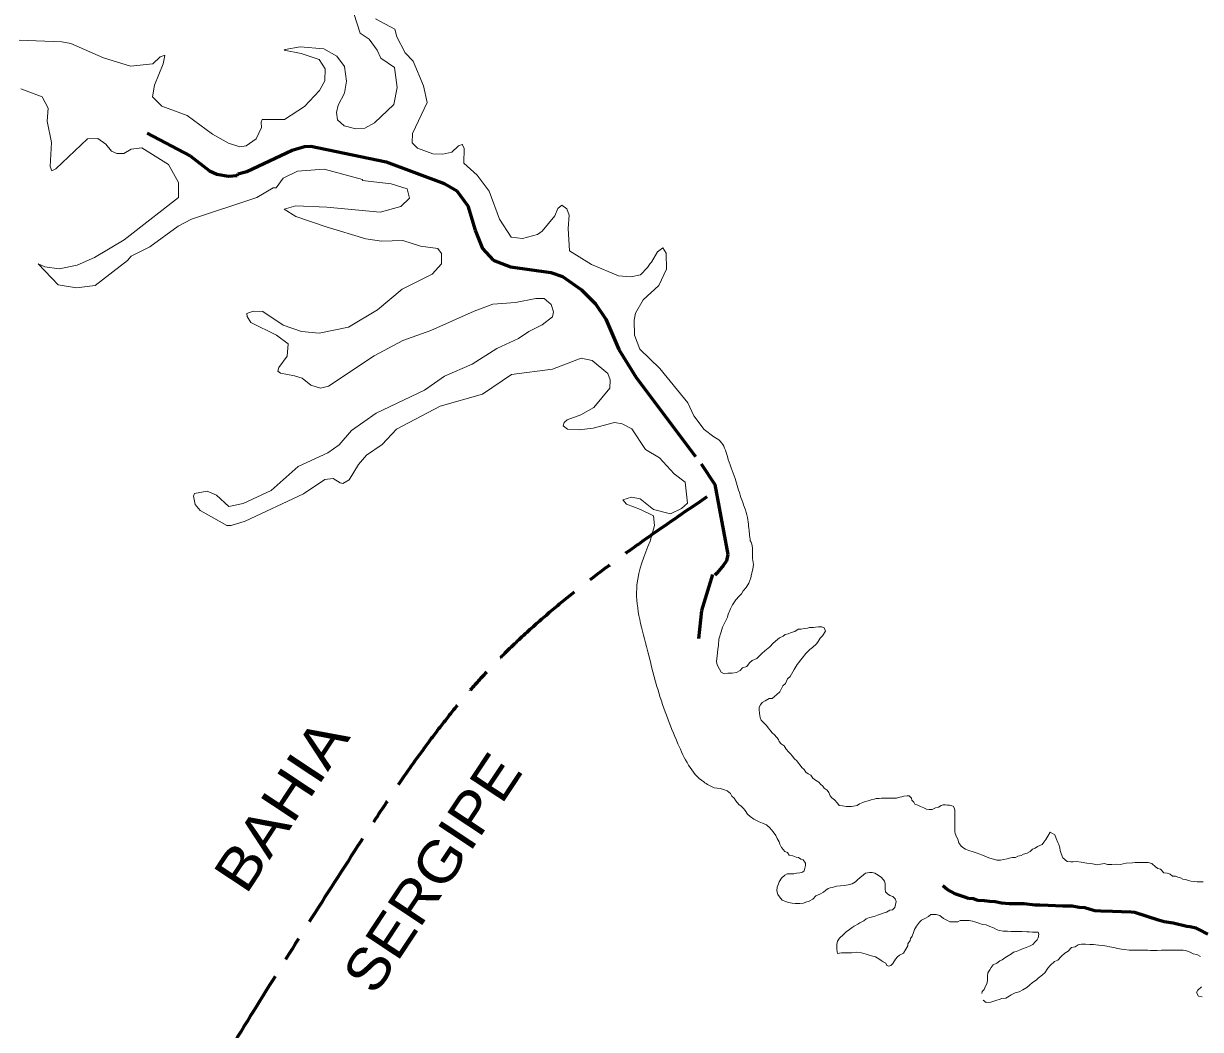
# Model space of a CAD drawing. Extents: x -1643653 to 4543381, y 1624270 to 13878484.
# Drawn here: x 603063 to 614474, y 8944965 to 8954722 of the extents above; entities that cross this region are included whole.
import ezdxf
from ezdxf.enums import TextEntityAlignment as Align

# ---------------------------------------------------------------- set-up
doc = ezdxf.new("R2010")
doc.units = 0
doc.header["$LTSCALE"] = 160
doc.linetypes.add('LONG_DASH_SHORT_DASH', pattern=[9.9, 6, -1.2, 1.5, -1.2])
for name, color, linetype, lineweight in [('25', 7, 'Continuous', 13), ('60', 7, 'Continuous', 13), ('7', 7, 'LONG_DASH_SHORT_DASH', 60)]:
    doc.layers.add(name, color=color, linetype=linetype, lineweight=lineweight)
doc.layers.add('42', color=7, linetype='Continuous')

msp = doc.modelspace()

# ---------------------------------------------------------------- linework, layer by layer
at = {"layer": '25'}
for points in [[(606264.5, 8954818.1), (606327.6, 8954629.3), (606412.6, 8954571)], [(609755.4, 8950712.2), (609661.1, 8950783.5), (609561, 8950917.9), (609502.2, 8951042.1), (609232.8, 8951376.9), (609037.8, 8951563.3), (608987.2, 8951699.7), (608983.5, 8951846.5), (608997.5, 8951911.8), (609071.5, 8952043.1), (609222.8, 8952181.3), (609297.8, 8952340.2), (609292, 8952494.6), (609262.3, 8952545.1), (609208.4, 8952508.9), (609150.1, 8952407.8), (609137, 8952393.4), (609112.2, 8952354.9), (609043.5, 8952286.2), (608950.9, 8952265), (608829.5, 8952275.2), (608570.6, 8952384.4), (608354.7, 8952517.4), (608341.8, 8952734.8), (608352.3, 8952862.7), (608331.7, 8952926.3), (608281.3, 8952961.5), (608241.6, 8952927.5), (608214.1, 8952858.4), (608092.3, 8952708.4), (608046.9, 8952676.2), (607900.7, 8952638.1), (607791.6, 8952649), (607678.7, 8952823.7), (607576.2, 8953096.8), (607460.3, 8953252.1), (607330.5, 8953367), (607335.3, 8953510.5), (607319.8, 8953546.9), (607315.4, 8953548.9), (607278.7, 8953534.6), (607216.5, 8953473.1), (607127, 8953454.3), (607030.5, 8953457.3), (606882.1, 8953514.2), (606832.1, 8953564.1), (606835, 8953655.9), (606976.1, 8953957.7), (606939.6, 8954118.5), (606839.8, 8954356.2), (606764, 8954436.8), (606681.6, 8954591.6), (606663.8, 8954666.8), (606474.6, 8954769)], [(604895.8, 8953649.4), (604648, 8953830.8), (604402.7, 8953921.2), (604313.5, 8954010.1), (604331.8, 8954124.8), (604416, 8954332.4), (604432.7, 8954411.5), (604424.9, 8954413.6), (604386.7, 8954398.7), (604315.2, 8954330), (604098.3, 8954307.6), (603837.5, 8954388.2), (603522.6, 8954529.5), (603434.3, 8954545.5), (603019.3, 8954562.1)], [(606412.6, 8954571), (606492.4, 8954462.3), (606527.5, 8954387.4), (606659.3, 8954296.9), (606686, 8954102.5), (606651.8, 8953936.7), (606463.9, 8953759.9), (606370.3, 8953707.3), (606285.1, 8953700.2), (606172.6, 8953730.1), (606105.6, 8953789.7), (606098, 8953860.6), (606114.5, 8953932), (606175.8, 8954045.5), (606193.7, 8954164.2), (606175.7, 8954305.4), (606098.8, 8954404.1), (605973.2, 8954477.1), (605744.8, 8954495.8), (605598.2, 8954469.8), (605590.6, 8954462.3), (605753.2, 8954432.8), (605930.1, 8954372.2), (605986.4, 8954284.2), (605983.7, 8954165.7), (605933.2, 8954074.1), (605787.4, 8953917.3), (605593.6, 8953791), (605376.4, 8953790.1), (605366.2, 8953765.9), (605368.2, 8953714.1), (605319.2, 8953604.5), (605221.1, 8953536.7), (605160.9, 8953526.6), (605051.4, 8953560.8), (604895.8, 8953649.4)], [(603037.5, 8954088.3), (603242.6, 8954010), (603302.4, 8953902.3), (603291.6, 8953774.8), (603334.3, 8953568.7), (603320.8, 8953334.8), (603337.9, 8953292.8), (603376.7, 8953311.5), (603681.8, 8953605.2), (603783.3, 8953607.1), (603860.4, 8953553.3), (603916.9, 8953484.5), (603968.4, 8953462.4), (604033.7, 8953462.8), (604105.8, 8953505.2), (604208, 8953515.8), (604469.3, 8953354.2), (604566.2, 8953179.1), (604565.7, 8953033.2)], [(604565.7, 8953033.2), (604039.8, 8952623.7), (603751, 8952453.4), (603581, 8952379.4), (603408.9, 8952341.9), (603268.4, 8952362.5), (603203, 8952391.3), (603399.1, 8952188.3), (603575.4, 8952157.8), (603757.4, 8952182.5), (604071.5, 8952424.1), (604106.4, 8952466.2), (604288.1, 8952555.8), (604561.1, 8952755.6), (604691.9, 8952825.4), (605325.8, 8953035.4), (605484, 8953128.6), (605511, 8953128.4), (605579.5, 8953221.7), (605719.6, 8953290.4), (605976.2, 8953310), (606348.4, 8953209.8), (606349.1, 8953199.3), (606627.5, 8953166), (606782.2, 8953118.9), (606803.1, 8953027.3), (606720.6, 8952947.4), (606519.6, 8952891.6), (606003.2, 8952941.1)], [(606003.2, 8952941.1), (605703.8, 8952954.5), (605588.1, 8952922.2), (605703.8, 8952849.4), (605995.3, 8952749.3), (606381.6, 8952634.1), (606534.5, 8952611), (606739.1, 8952617.5), (606911.6, 8952561.5), (607081, 8952539.2), (607113.4, 8952492.8), (607113.5, 8952391.1), (607023.8, 8952292), (606734.5, 8952146.5), (606495.7, 8951946), (606213.2, 8951778.7), (605929, 8951719.6), (605757, 8951735), (605578.7, 8951796.6), (605382.1, 8951930.4), (605288.8, 8951932.5), (605226.8, 8951908.2), (605232.2, 8951881.3), (605267.2, 8951822), (605514.5, 8951699.4), (605627.5, 8951614.5), (605620, 8951495.8), (605536.3, 8951386.5), (605528.7, 8951351.7), (605555.2, 8951329.8), (605690.4, 8951305.3), (605763.9, 8951283), (605848.8, 8951216.1), (605942.1, 8951185.6), (606018, 8951204.4), (606463.2, 8951500.4), (606738.6, 8951647.1), (607011.1, 8951745.5), (607430.1, 8951933.6), (607613.6, 8951999.1), (607833.1, 8952016.1), (608030.1, 8952056.4), (608109.9, 8952056.6), (608176.9, 8951998), (608199.3, 8951925.6), (608189.8, 8951877.6), (608090.2, 8951799.8), (607960.9, 8951735.6), (607862.5, 8951666.2), (607653, 8951570.5), (607410.8, 8951418.3), (607144.4, 8951302.6), (606950.8, 8951166.6), (606482.1, 8950942.3), (606242.9, 8950775.2), (606123, 8950635.5), (606012.1, 8950556.7), (605725, 8950424.5), (605463.8, 8950193.5), (605190.6, 8950065.5), (605051.5, 8950037.1), (604931.9, 8950147.3), (604842.4, 8950186), (604720.3, 8950162.6), (604710.1, 8950138.4)], [(604710.1, 8950138.4), (604726.6, 8950056.6), (604775, 8950000.1), (604833.2, 8949967.4), (605034.8, 8949852), (605074.3, 8949852.1), (605210.6, 8949895.6), (605776.5, 8950159.4), (605984.7, 8950300.3), (606066, 8950310.7), (606133.6, 8950266.2), (606157.8, 8950260.8), (606219.7, 8950297.6), (606309.2, 8950444.5), (606386.8, 8950535.4), (606539, 8950640.6), (606679, 8950789), (607103.1, 8951009.8), (607511.4, 8951127.6), (607793.4, 8951318.1), (608189.8, 8951370), (608470.1, 8951476.1), (608576.2, 8951452.3), (608726.2, 8951326.4), (608749.8, 8951266.5), (608747.2, 8951186.9), (608590.8, 8950999.1), (608464.4, 8950928.1), (608333.9, 8950879.5), (608305.4, 8950852.7), (608293.4, 8950819), (608336.8, 8950788.8), (608450, 8950780.2), (608584.4, 8950796.9), (608792.8, 8950853.3), (608865.7, 8950839.8)], [(608865.7, 8950839.8), (608961.3, 8950792.2), (609092.6, 8950589), (609228.6, 8950508.5), (609370.6, 8950354.8), (609479, 8950274.1), (609498.7, 8950068.9), (609441.2, 8950017.2), (609336.6, 8949965), (609169.4, 8950008.4), (609042.6, 8950111.6), (608957.7, 8950128.6), (608874.2, 8950101.3), (608908.7, 8950059.5), (609044.9, 8950008.9), (609169.7, 8949947.6), (609179.8, 8949852.8), (609137, 8949702.7)], [(609792.6, 8948650.3), (609799.1, 8948692.7), (609802.3, 8948751.2), (609825.2, 8948822.9), (609838.2, 8948868.4), (609861, 8948914), (609887.1, 8948962.8), (609893.6, 8948992.1), (609916.4, 8949044.2), (609935.9, 8949083.3), (609968.5, 8949132.1), (610001.1, 8949167.9), (610023.9, 8949190.7), (610040.2, 8949220), (610069.5, 8949252.6), (610095.5, 8949294.9), (610115.1, 8949347), (610121.6, 8949382.8), (610134.6, 8949428.4), (610141.1, 8949473.9), (610130.7, 8949532.9), (610130.9, 8949558), (610131.1, 8949578), (610131.3, 8949608.1), (610129, 8949638.1), (610124.3, 8949673.2), (610117, 8949693.3), (610108.9, 8949704.2)], [(610788.6, 8947343.2), (610773.7, 8947363.3), (610741.4, 8947383.6), (610714, 8947401.3), (610696.7, 8947431.4), (610669.3, 8947444.1), (610646.9, 8947459.3), (610629.6, 8947486.9), (610607.2, 8947504.6), (610592.4, 8947527.2), (610577.6, 8947547.4), (610560.2, 8947570), (610537.9, 8947590.2), (610515.6, 8947617.9), (610498.2, 8947638), (610480.8, 8947658.2), (610456, 8947683.4), (610438.8, 8947716), (610408.9, 8947736.2), (610389.1, 8947758.9), (610381.7, 8947779), (610361.9, 8947799.2), (610342, 8947821.8), (610319.7, 8947842), (610299.9, 8947872.2), (610282.5, 8947892.3), (610265.2, 8947912.5), (610232.9, 8947945.2), (610213.1, 8947965.4), (610205.8, 8947990.5), (610198.6, 8948030.6), (610196.3, 8948068.1), (610196.5, 8948090.7), (610206.7, 8948113.1), (610224.4, 8948135.5), (610254.5, 8948152.9), (610292.2, 8948175.1), (610319.7, 8948175), (610342.4, 8948194.8), (610367.5, 8948214.7), (610395.2, 8948239.6), (610407.9, 8948264.5), (610425.7, 8948299.4), (610450.9, 8948321.8), (610458.6, 8948344.3), (610471.2, 8948366.7), (610493.9, 8948389.1), (610533.4, 8948456.2), (610564.5, 8948504.9), (610611, 8948567), (610646.5, 8948613.2), (610686.8, 8948650.5), (610711.9, 8948670.4), (610749.7, 8948705.2), (610767.4, 8948727.6), (610787.7, 8948760), (610807.8, 8948782.4), (610838.2, 8948827.3), (610825.9, 8948859.9), (610803.5, 8948870.1), (610771, 8948870.3), (610741, 8948868), (610720.9, 8948865.6), (610683.4, 8948863.3), (610663.3, 8948858.5), (610630.8, 8948853.7), (610600.7, 8948848.9), (610573.2, 8948846.6), (610540.6, 8948826.7), (610505.4, 8948814.5), (610475.3, 8948802.1), (610447.8, 8948794.8), (610427.6, 8948779.9), (610392.5, 8948762.6), (610372.4, 8948747.7), (610330.1, 8948712.2), (610330.1, 8948712.2), (610297.5, 8948676.4), (610297.5, 8948676.4), (610248.6, 8948637.3), (610219.3, 8948611.3), (610219.3, 8948611.3), (610193.3, 8948585.2), (610173.7, 8948562.4), (610128.1, 8948542.9), (610102.1, 8948520.1), (610076, 8948484.3), (610033.6, 8948471.3), (610010.8, 8948448.5), (609975, 8948429), (609932.7, 8948422.5), (609892.2, 8948420.5), (609854.5, 8948416), (609854.5, 8948416), (609825.2, 8948432.2), (609808.9, 8948458.3), (609808.9, 8948458.3), (609789.3, 8948500.6), (609782.8, 8948533.1), (609789.3, 8948588.5), (609792.6, 8948650.3)], [(609757.5, 8947308.3), (609815.9, 8947301.8), (609850.4, 8947294.2), (609884.9, 8947280.7), (609915.6, 8947253.9), (609930.9, 8947229), (609953.9, 8947209.9), (609969.3, 8947183), (609969.3, 8947183), (609998, 8947148.6), (609998, 8947148.6), (610019.1, 8947129.4), (610043.1, 8947109), (610060.4, 8947088.9), (610082.7, 8947053.7), (610107.5, 8947031), (610141.8, 8947004.9), (610141.8, 8947004.9), (610194.6, 8946980.4), (610227.1, 8946967.6), (610266.9, 8946949.8), (610299.2, 8946922.1), (610314.1, 8946902), (610331.5, 8946881.8), (610356.2, 8946846.6), (610368.5, 8946816.5), (610388.2, 8946783.8), (610395.6, 8946763.7), (610412.8, 8946728.6), (610445.1, 8946690.8), (610470, 8946680.6), (610487.3, 8946655.5), (610522.2, 8946647.7), (610554.7, 8946637.5), (610577.2, 8946632.3), (610599.6, 8946617.2), (610622, 8946612), (610644.3, 8946579.3), (610644.1, 8946556.8), (610638.9, 8946529.3), (610631.2, 8946504.3), (610614, 8946490.7), (610590.3, 8946484), (610556.5, 8946480.6), (610530.9, 8946474.9), (610500.9, 8946475.1), (610465.9, 8946475.4), (610443.3, 8946460.5), (610410.6, 8946433.2), (610390.3, 8946398.2), (610381.7, 8946376.9), (610369.3, 8946345.4), (610365.9, 8946308.2), (610374.9, 8946274.4), (610391.8, 8946250.7), (610418.9, 8946220.3), (610453.9, 8946205.1), (610476.3, 8946197.4), (610513.8, 8946189.6), (610543.8, 8946186.9), (610588.8, 8946186.6), (610626.3, 8946188.9), (610646.4, 8946201.3), (610679, 8946208.6), (610716.7, 8946228.3), (610744.4, 8946260.7), (610782.1, 8946278), (610819.7, 8946297.8), (610842.4, 8946315.1), (610862.5, 8946332.5), (610882.6, 8946337.4), (610902.6, 8946342.3), (610925.1, 8946347.1), (610945.2, 8946354.5), (610982.7, 8946356.8), (611020.3, 8946361.5), (611057.9, 8946368.8), (611095.5, 8946378.6), (611128.1, 8946395.9), (611150.8, 8946418.2), (611170.9, 8946435.6), (611206.2, 8946465.4), (611226.3, 8946480.3), (611263.9, 8946487.6), (611288.9, 8946487.4), (611316.3, 8946482), (611350.2, 8946462), (611380.9, 8946440.5), (611411.6, 8946402.2), (611411.6, 8946402.2), (611418.1, 8946381.4), (611417.9, 8946346.4), (611417.7, 8946326.4), (611420, 8946301.3), (611439.9, 8946281.2), (611462.2, 8946263.5), (611492.2, 8946253.3), (611513, 8946231.7), (611524.3, 8946205.5), (611516.6, 8946178), (611508.9, 8946148)], [(613016.8, 8946877.6), (613016.8, 8946877.6), (612992.5, 8946839), (612974.9, 8946807.6), (612953.6, 8946781.3), (612953.6, 8946781.3), (612940.1, 8946760.7), (612940.1, 8946760.7), (612894.9, 8946738.4), (612869.8, 8946723.6), (612844.7, 8946713.7), (612822, 8946691.3), (612791.9, 8946674), (612756.8, 8946664.2), (612734.2, 8946651.9), (612701.6, 8946644.6), (612679, 8946634.7), (612651.5, 8946632.4), (612619, 8946627.6), (612598.9, 8946620.2), (612563.8, 8946612.9), (612536.3, 8946608.1), (612498.8, 8946608.3), (612498.8, 8946608.3), (612498.8, 8946608.3), (612498.8, 8946608.3), (612421.8, 8946628.4), (612377.5, 8946648.6), (612349.2, 8946659.3), (612319.7, 8946671.4), (612271.3, 8946688.9), (612228.3, 8946699.7), (612194.7, 8946713.1), (612179.5, 8946723.1), (612152.1, 8946743.3), (612132.4, 8946776), (612120.1, 8946811.1), (612107.8, 8946833.8), (612095.5, 8946866.4), (612090.7, 8946886.4), (612090.8, 8946906.5), (612091.1, 8946939), (612091.3, 8946961.5), (612091.6, 8947001.6), (612091.9, 8947049.2), (612092.2, 8947086.7), (612087.4, 8947106.8), (612075, 8947129.4), (612040.1, 8947142.1), (612020.1, 8947142.3), (612000.1, 8947142.4), (611980.1, 8947142.5), (611960, 8947137.7), (611932.4, 8947122.8), (611904.8, 8947115.5), (611872.2, 8947098.2), (611842.2, 8947098.4), (611817.2, 8947101.1), (611792.3, 8947113.7), (611759.9, 8947129), (611732.5, 8947141.7), (611705, 8947149.4), (611695.2, 8947169.4), (611675.3, 8947189.6), (611670.5, 8947209.7), (611650.6, 8947232.3), (611630.6, 8947230), (611598.1, 8947227.7), (611578, 8947222.8), (611558, 8947217.9), (611527.9, 8947208.1), (611507.9, 8947208.2), (611475.4, 8947208.5), (611445.4, 8947208.7), (611422.8, 8947208.8), (611400.3, 8947209), (611380.3, 8947209.1), (611357.8, 8947206.7), (611330.3, 8947204.4), (611310.2, 8947199.5), (611280.2, 8947192.2), (611252.6, 8947182.4), (611222.5, 8947175.1), (611199.9, 8947167.7), (611167.3, 8947152.9), (611144.7, 8947138.1), (611109.6, 8947130.8), (611089.6, 8947128.4), (611057.1, 8947128.6), (611037.1, 8947128.8), (611002.1, 8947134), (610972.1, 8947136.7), (610954.8, 8947159.3), (610925, 8947192.1), (610900.1, 8947212.3), (610882.8, 8947232.4), (610870.5, 8947262.5), (610855.7, 8947285.2), (610825.8, 8947305.4), (610813.5, 8947325.5), (610788.6, 8947343.2)], [(614501.3, 8946397.1), (614468.8, 8946397.4), (614441.3, 8946397.5), (614411.3, 8946400.2), (614381.3, 8946402.9), (614358.9, 8946410.6), (614328.9, 8946418.3), (614301.4, 8946423.5), (614279, 8946436.2), (614254, 8946441.3), (614231.6, 8946451.5), (614201.6, 8946451.7), (614179.2, 8946471.9), (614151.8, 8946479.6), (614119.3, 8946484.8), (614084.6, 8946520.1), (614059.6, 8946525.2), (614037.2, 8946542.9), (614002.5, 8946575.7), (613965.8, 8946584.2), (613911.6, 8946584.2), (613911.6, 8946584.2), (613911.6, 8946584.2), (613911.6, 8946584.2), (613911.6, 8946584.2), (613911.6, 8946584.2), (613839.5, 8946584.2), (613814.2, 8946580.6), (613814.2, 8946580.6), (613752.9, 8946577), (613695.2, 8946566.2), (613655.5, 8946569.8), (613615.8, 8946566.2), (613572.6, 8946566.2), (613543.7, 8946573.4), (613504, 8946569.8), (613475.2, 8946562.6), (613475.2, 8946562.6), (613410.2, 8946573.4), (613370.6, 8946577), (613316.5, 8946587.8), (613316.5, 8946587.8), (613316.5, 8946587.8), (613269.8, 8946593.1), (613239.7, 8946590.8), (613217.2, 8946590.9), (613182.2, 8946593.6), (613139.7, 8946631.1), (613139.7, 8946631.1), (613139.7, 8946631.1), (613139.7, 8946631.1), (613121.7, 8946670.7), (613114.5, 8946699.5), (613110.8, 8946728.4), (613100, 8946760.8), (613089.2, 8946778.8), (613074.8, 8946818.5), (613060.3, 8946854.5), (613060.3, 8946854.5), (613016.8, 8946877.6)], [(611508.9, 8946148), (611488.7, 8946125.6), (611461.2, 8946123.3), (611431, 8946103.4), (611398.4, 8946093.7), (611370.8, 8946083.8), (611340.8, 8946074), (611310.6, 8946061.7), (611265.6, 8946052), (611232.9, 8946037.2), (611210.3, 8946017.3), (611170.1, 8946000), (611150, 8945985.1), (611117.3, 8945967.8), (611097.2, 8945952.9), (611069.6, 8945935.6), (611039.4, 8945910.8), (611011.4, 8945885.7), (610972.4, 8945850.4), (610955.6, 8945820.6), (610948.2, 8945789), (610948.2, 8945789), (610948.2, 8945740.7), (610953.8, 8945703.5)], [(610953.8, 8945703.5), (610994.7, 8945707.2), (611046.8, 8945709.1), (611091.4, 8945707.2), (611139.8, 8945714.6), (611186.3, 8945707.2), (611231, 8945694.2), (611262.6, 8945684.9), (611284.9, 8945679.3), (611322.2, 8945668.2), (611322.2, 8945668.2), (611353.8, 8945651.4), (611378, 8945634.7), (611398.4, 8945619.8), (611422.6, 8945606.8), (611433.8, 8945586.3), (611452.4, 8945578.9), (611471, 8945584), (611491.2, 8945606.4), (611516.5, 8945646.3), (611536.7, 8945668.7), (611556.8, 8945686.1), (611594.5, 8945705.9), (611617.3, 8945743.3), (611635.1, 8945775.7), (611637.7, 8945795.7), (611658, 8945828.2), (611660.6, 8945848.2), (611678.3, 8945870.6), (611691.1, 8945905.5), (611701.3, 8945935.5), (611719.1, 8945967.9), (611749.3, 8946005.3), (611769.5, 8946025.2), (611802.2, 8946042.5), (611837.3, 8946059.8), (611860, 8946079.7), (611892.5, 8946079.4), (611912.5, 8946079.3), (611947.4, 8946069.1), (611982.2, 8946041.3), (612019.6, 8946021), (612042, 8946008.4), (612077, 8946008.1), (612099.5, 8946008), (612122.1, 8946010.3), (612142.2, 8946022.7), (612162.2, 8946022.6), (612197.2, 8946022.4), (612229.7, 8946022.1), (612264.7, 8946016.9), (612287.1, 8946009.2), (612324.5, 8945996.5), (612359.5, 8945983.7), (612396.9, 8945978.5), (612431.8, 8945963.2), (612466.8, 8945950.5), (612501.6, 8945932.7), (612524.1, 8945925.1), (612561.5, 8945917.3), (612584.1, 8945917.2), (612604.1, 8945917), (612636.6, 8945916.8), (612674.1, 8945916.6), (612701.6, 8945916.4), (612741.6, 8945916.1), (612789.1, 8945913.3), (612811.6, 8945913.1), (612844.1, 8945910.4), (612876.6, 8945910.2), (612899.1, 8945907.6), (612905.7, 8945888.1), (612901.2, 8945855), (612890.3, 8945833.5), (612871.5, 8945814.7), (612871.5, 8945814.7), (612847.6, 8945789.1), (612815.2, 8945772), (612782.7, 8945760.1), (612746.8, 8945746.4), (612717.8, 8945732.8), (612687.1, 8945720.8), (612660.1, 8945716.4), (612639.9, 8945699), (612609.8, 8945679.1), (612577.1, 8945659.3), (612551.9, 8945642), (612529.3, 8945629.6), (612499.2, 8945609.8), (612464, 8945592.5), (612443.8, 8945567.6), (612431.2, 8945545.1), (612410.9, 8945515.2), (612408.2, 8945485.2), (612408, 8945465.2), (612407.8, 8945440.1), (612402.6, 8945407.6), (612389.9, 8945385.2), (612377.2, 8945352.7), (612357, 8945332.8), (612354.3, 8945312.8)], [(612366.4, 8945250.2), (612396.9, 8945228.1), (612440.2, 8945230.5), (612471.4, 8945240.1), (612500.2, 8945249.7), (612521.8, 8945254.5), (612548.3, 8945264.1), (612586.7, 8945268.9), (612618, 8945288.1), (612639.6, 8945302.5), (612675.6, 8945319.3), (612675.6, 8945319.3), (612675.6, 8945319.3), (612716.5, 8945331.3), (612750.1, 8945350.5), (612788.5, 8945372.1), (612817.4, 8945396.2), (612846.2, 8945420.2), (612879.8, 8945444.2), (612899.1, 8945463.4), (612943, 8945494.1), (612963.2, 8945514), (612993.5, 8945558.8), (613016.2, 8945586.2), (613059, 8945623.5), (613091.7, 8945638.3), (613124.4, 8945673.1), (613157.2, 8945705.5), (613189.8, 8945725.3), (613222.6, 8945760.1), (613257.7, 8945767.4), (613287.9, 8945787.2), (613320.4, 8945792), (613340.4, 8945791.9), (613360.4, 8945791.7), (613400.4, 8945789), (613438, 8945788.7), (613460.4, 8945786.1), (613487.9, 8945783.4), (613527.9, 8945778.1), (613565.4, 8945772.8), (613595.3, 8945765.2), (613632.8, 8945759.9), (613670.2, 8945749.6), (613707.7, 8945744.4), (613732.7, 8945739.2), (613782.7, 8945733.9), (613802.7, 8945733.7), (613842.7, 8945733.5), (613867.7, 8945733.3), (613907.7, 8945733), (613930.2, 8945732.9), (613962.8, 8945732.7), (613987.8, 8945732.5), (614032.8, 8945732.2), (614055.3, 8945732.1), (614095.3, 8945734.3), (614117.8, 8945734.2), (614170.3, 8945733.8), (614237.9, 8945733.3), (614305.4, 8945732.9), (614327.9, 8945730.3), (614375.3, 8945714.9), (614402.7, 8945699.7), (614437.7, 8945692), (614475, 8945671.7)], [(614482.8, 8945378.7), (614447.5, 8945346.4), (614436, 8945325.2), (614436, 8945325.2), (614436, 8945325.2), (614453.5, 8945287.8), (614490.8, 8945280.3)]]:
    msp.add_lwpolyline(points, dxfattribs=at)
for points in [[(610108.9, 8949704.2), (610092.8, 8949844.8), (610081.3, 8949930.9), (610018.2, 8950125.9), (609960.9, 8950309.5), (609886.3, 8950521.8), (609817.5, 8950670.9), (609755.4, 8950712.2)], [(609137, 8949702.7), (609010, 8949279.3), (609102.4, 8948678.5), (609204.1, 8948290.3), (609407.4, 8947735.7), (609657, 8947365.9), (609757.5, 8947308.3)]]:
    msp.add_spline(points, degree=3, dxfattribs=at)
at = {"layer": '60', "lineweight": 25}
msp.add_spline([(814781, 9009175.5), (814787.2, 9009173.4), (814796.9, 9009173.4), (814799.4, 9009172.4), (814805.1, 9009174.5), (814805.6, 9009176.5), (814811.7, 9009179.5), (814811.7, 9009179.5), (814801.5, 9009181), (814790.7, 9009181.5), (814784.1, 9009183.1), (814777.4, 9009185.1), (814778.4, 9009175.5)], degree=3, dxfattribs=at)
at = {"layer": '7'}
for points in [[(604260.6, 8953658.9), (604677.1, 8953437.9), (604865.4, 8953293), (604936.7, 8953262.7), (605049.2, 8953243.2), (605133.2, 8953249.7), (605140.2, 8953264.9), (605226.7, 8953286.6), (605667.4, 8953494), (605788.2, 8953530.6), (605849.3, 8953532.9), (606579.7, 8953379.4), (607141.7, 8953171.8), (607262.6, 8953100.6), (607368.8, 8952953.3), (607440, 8952718.2), (607513.5, 8952540.9), (607615, 8952426.2), (607782.6, 8952361), (608175.1, 8952307.1), (608287.5, 8952268.2), (608473.6, 8952138.4), (608607.4, 8952004.5), (608709, 8951855.3), (608834.6, 8951559), (609001.1, 8951288.7), (609632.1, 8950450.2), (609766.1, 8950251.3)], [(609766.1, 8950251.3), (609892.1, 8949571.8), (609876.7, 8949511.8), (609848.8, 8949469.3), (609818.6, 8949432), (609785.7, 8949389.6), (609763.6, 8949371.8)], [(609608.9, 8948758.3), (609638.2, 8949029.6), (609745.9, 8949377.2)], [(612545.8, 8946188.8), (612483.3, 8946204.1), (612430.9, 8946206.9), (612380.9, 8946212.2), (612315.9, 8946217.5), (612273.5, 8946232.8), (612226.1, 8946235.5), (612188.6, 8946248.2), (612148.7, 8946260.9), (612101.3, 8946278.7), (612054, 8946304), (612016.7, 8946324.2), (611976.9, 8946356.9)], [(614543.8, 8945887.9), (614456.6, 8945933.4), (614431.7, 8945946.1), (614369.3, 8945961.4), (614341.8, 8945964.1), (614209.5, 8945997.3), (614122.1, 8946010.3), (614067.2, 8946025.6), (613837.7, 8946099.4), (613802.7, 8946102.1), (613707.7, 8946107.6), (613620.2, 8946110.5), (613507.8, 8946111.1), (613450.3, 8946116.4), (613402.9, 8946129.2), (613353, 8946144.5), (613298, 8946147.3), (613228.1, 8946160.1), (613140.6, 8946160.6), (613068.1, 8946163.5), (612995.6, 8946168.9), (612915.6, 8946169.3), (612870.6, 8946169.5), (612763.2, 8946182.6), (612728.2, 8946182.8), (612690.7, 8946183), (612618.2, 8946183.4), (612545.8, 8946188.8)]]:
    msp.add_lwpolyline(points, dxfattribs=at)
msp.add_spline([(609688.1, 8950131.7), (607584.3, 8948466.4), (606301.7, 8946741.8), (602418.3, 8940294.4)], degree=3, dxfattribs=at)

# ---------------------------------------------------------------- texts
at = {"layer": '42'}
for s, width, p in [('BAHIA', 1.15, (605729.2, 8947032.4)), ('SERGIPE', 1.1, (607190.8, 8946373.9))]:
    msp.add_text(s, height=400, rotation=56.48, dxfattribs=dict(at, width=width)).set_placement(p, align=Align.CENTER)

doc.saveas('drawing.dxf')
